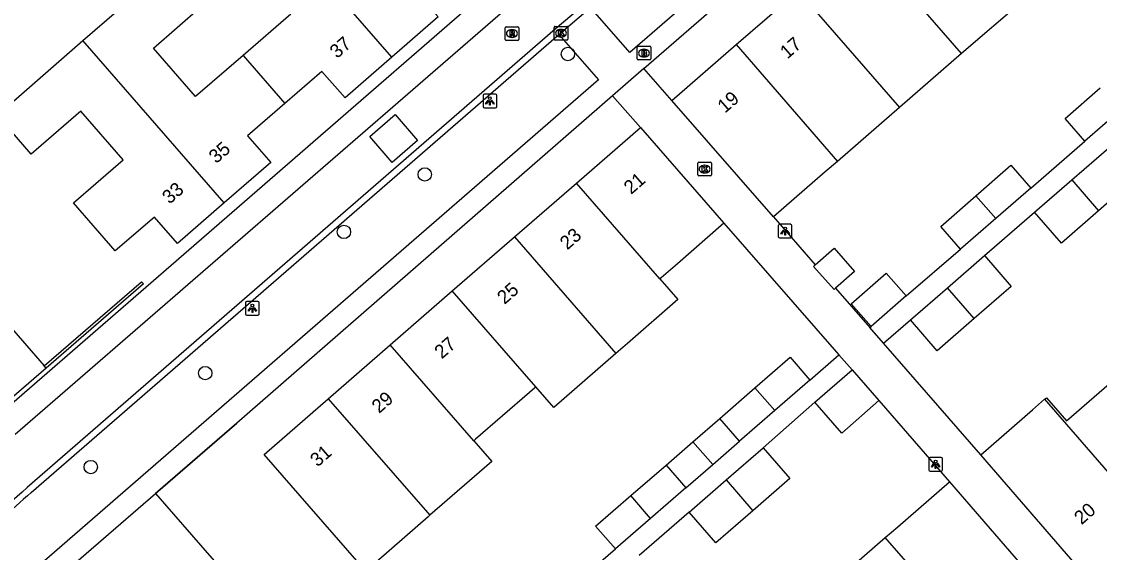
# Model space of a CAD drawing. Extents: x 155888 to 156864, y 383882 to 384671.
# Drawn here: x 156372.4 to 156451, y 384008.7 to 384047.4 of the extents above; entities that cross this region are included whole.
import ezdxf

# ---------------------------------------------------------------- set-up
doc = ezdxf.new("R2010")
doc.units = 0
for name, color, linetype in [('IMGEO_Boom', 7, 'Continuous'), ('IMGEO_Brandkraan', 7, 'Continuous'), ('IMGEO_Kolk', 7, 'Continuous'), ('IMGEO_Lichtpunt', 7, 'Continuous'), ('IMGEO_Muur', 7, 'Continuous'), ('IMGEO_Pand', 7, 'Continuous'), ('IMGEO_Pand_nummerreeks', 7, 'Continuous'), ('IMGEO_Rijbaan_lokaal_gesloten', 7, 'Continuous'), ('IMGEO_Rijbaan_lokaal_open', 7, 'Continuous'), ('IMGEO_Rioolput', 7, 'Continuous'), ('IMGEO_Voetpad_open', 7, 'Continuous')]:
    doc.layers.add(name, color=color, linetype=linetype)

msp = doc.modelspace()

# ---------------------------------------------------------------- linework, layer by layer
at = {"layer": 'IMGEO_Boom'}
for centre in [(156412.249, 384045.068), (156401.81, 384036.276), (156395.915, 384032.083), (156385.798, 384021.771), (156377.447, 384014.916)]:
    msp.add_circle(centre, 0.489, dxfattribs=at)
at = {"layer": 'IMGEO_Brandkraan'}
for p, q in [((156417.303, 384044.707), (156417.303, 384045.559)), ((156417.378, 384045.633), (156418.23, 384045.633)), ((156417.791, 384045.413), (156417.816, 384045.413)), ((156418.304, 384045.559), (156418.304, 384044.707)), ((156418.23, 384044.633), (156417.378, 384044.633)), ((156417.814, 384044.853), (156417.789, 384044.853))]:
    msp.add_line(p, q, dxfattribs=at)
for points in [[(156417.303, 384044.707), (156417.303, 384045.559)], [(156417.378, 384045.633), (156418.23, 384045.633)], [(156417.651, 384045.333), (156417.651, 384044.933), (156417.864, 384044.933)], [(156417.882, 384045.333), (156417.651, 384045.333)], [(156417.83, 384045.252), (156417.776, 384045.252), (156417.776, 384045.176)], [(156417.776, 384045.176), (156417.829, 384045.176)], [(156417.838, 384045.1), (156417.776, 384045.1), (156417.776, 384045.019)], [(156417.776, 384045.019), (156417.838, 384045.019)], [(156418.304, 384045.559), (156418.304, 384044.707)], [(156418.23, 384044.633), (156417.378, 384044.633)]]:
    msp.add_lwpolyline(points, dxfattribs=at)
for centre, radius, start, end in [((156417.38, 384045.557), 0.0765, 91.55205, 178.44795), ((156417.38, 384045.557), 0.0765, 91.55205, 178.44795), ((156417.831, 384045.214), 0.0379, 267.82845, 90.93552), ((156417.839, 384045.059), 0.0404, 269.87594, 90.50774), ((156417.87, 384045.184), 0.251, 268.66757, 293.53466), ((156417.886, 384045.188), 0.145, 59.4692, 91.53667), ((156417.911, 384045.235), 0.0922, 285.51372, 58.15012), ((156417.916, 384045.043), 0.105, 301.31148, 78.98903), ((156418.228, 384045.557), 0.0765, 1.55205, 88.44795), ((156418.228, 384045.557), 0.0765, 1.55205, 88.44795), ((156417.38, 384044.709), 0.0765, 181.55205, 268.44795), ((156417.38, 384044.709), 0.0765, 181.55205, 268.44795), ((156418.228, 384044.709), 0.0765, 271.55205, 358.44795), ((156418.228, 384044.709), 0.0765, 271.55205, 358.44795)]:
    msp.add_arc(centre, radius, start, end, dxfattribs=at)
for centre, major_axis, ratio, start_param, end_param in [((156417.79, 384045.133), (-0.387, 0.002), 0.722429, 4.712389, 7.853982), ((156417.815, 384045.133), (-0.39, 0.002), 0.717154, 1.570796, 4.712389)]:
    msp.add_ellipse(centre, major_axis=major_axis, ratio=ratio, start_param=start_param, end_param=end_param, dxfattribs=at)
at = {"layer": 'IMGEO_Kolk'}
for p, q in [((156411.248, 384046.161), (156411.248, 384047.013)), ((156411.323, 384047.087), (156412.175, 384047.087)), ((156411.736, 384046.867), (156411.761, 384046.867)), ((156412.249, 384047.013), (156412.249, 384046.161)), ((156412.175, 384046.087), (156411.323, 384046.087)), ((156411.759, 384046.307), (156411.734, 384046.307)), ((156421.727, 384036.24), (156421.727, 384037.092)), ((156421.802, 384037.166), (156422.654, 384037.166)), ((156422.728, 384037.092), (156422.728, 384036.24)), ((156422.238, 384036.386), (156422.213, 384036.386)), ((156422.215, 384036.946), (156422.24, 384036.946)), ((156422.654, 384036.166), (156421.802, 384036.166))]:
    msp.add_line(p, q, dxfattribs=at)
for points in [[(156411.248, 384046.161), (156411.248, 384047.013)], [(156411.323, 384047.087), (156412.175, 384047.087)], [(156411.569, 384046.787), (156411.692, 384046.787), (156411.692, 384046.636), (156411.822, 384046.787), (156411.986, 384046.787), (156411.84, 384046.636), (156411.993, 384046.387), (156411.841, 384046.387), (156411.756, 384046.551), (156411.692, 384046.484), (156411.692, 384046.387), (156411.569, 384046.387), (156411.569, 384046.787)], [(156412.249, 384047.013), (156412.249, 384046.161)], [(156412.175, 384046.087), (156411.323, 384046.087)], [(156421.727, 384036.24), (156421.727, 384037.092)], [(156421.802, 384037.166), (156422.654, 384037.166)], [(156422.728, 384037.092), (156422.728, 384036.24)], [(156422.048, 384036.866), (156422.171, 384036.866), (156422.171, 384036.715), (156422.301, 384036.866), (156422.465, 384036.866), (156422.319, 384036.715), (156422.472, 384036.466), (156422.32, 384036.466), (156422.235, 384036.63), (156422.171, 384036.563), (156422.171, 384036.466), (156422.048, 384036.466), (156422.048, 384036.866)], [(156422.654, 384036.166), (156421.802, 384036.166)]]:
    msp.add_lwpolyline(points, dxfattribs=at)
for centre, start, end in [((156411.325, 384047.011), 91.55205, 178.44795), ((156411.325, 384047.011), 91.55205, 178.44795), ((156412.173, 384047.011), 1.55205, 88.44795), ((156412.173, 384047.011), 1.55205, 88.44795), ((156411.325, 384046.163), 181.55205, 268.44795), ((156411.325, 384046.163), 181.55205, 268.44795), ((156412.173, 384046.163), 271.55205, 358.44795), ((156412.173, 384046.163), 271.55205, 358.44795), ((156421.804, 384037.09), 91.55205, 178.44795), ((156421.804, 384037.09), 91.55205, 178.44795), ((156422.652, 384037.09), 1.55205, 88.44795), ((156422.652, 384037.09), 1.55205, 88.44795), ((156421.804, 384036.242), 181.55205, 268.44795), ((156421.804, 384036.242), 181.55205, 268.44795), ((156422.652, 384036.242), 271.55205, 358.44795), ((156422.652, 384036.242), 271.55205, 358.44795)]:
    msp.add_arc(centre, 0.0765, start, end, dxfattribs=at)
for centre, major_axis, ratio, start_param, end_param in [((156411.735, 384046.587), (-0.387, 0.002), 0.722429, 4.712389, 7.853982), ((156411.76, 384046.587), (-0.39, 0.002), 0.717154, 1.570796, 4.712389), ((156422.214, 384036.666), (-0.387, 0.002), 0.722429, 4.712389, 7.853982), ((156422.239, 384036.666), (-0.39, 0.002), 0.717154, 1.570796, 4.712389)]:
    msp.add_ellipse(centre, major_axis=major_axis, ratio=ratio, start_param=start_param, end_param=end_param, dxfattribs=at)
at = {"layer": 'IMGEO_Lichtpunt'}
for p, q in [((156406.066, 384042.039), (156406.066, 384041.232)), ((156406.066, 384042.039), (156406.066, 384041.232)), ((156406.968, 384042.134), (156406.16, 384042.134)), ((156406.968, 384042.134), (156406.16, 384042.134)), ((156407.062, 384041.232), (156407.062, 384042.039)), ((156407.062, 384041.232), (156407.062, 384042.039)), ((156406.16, 384041.138), (156406.968, 384041.138)), ((156406.16, 384041.138), (156406.968, 384041.138)), ((156427.602, 384032.539), (156427.602, 384031.732)), ((156427.602, 384032.539), (156427.602, 384031.732)), ((156428.504, 384032.634), (156427.696, 384032.634)), ((156428.504, 384032.634), (156427.696, 384032.634)), ((156428.598, 384031.732), (156428.598, 384032.539)), ((156428.598, 384031.732), (156428.598, 384032.539)), ((156427.696, 384031.638), (156428.504, 384031.638)), ((156427.696, 384031.638), (156428.504, 384031.638)), ((156388.734, 384026.909), (156388.734, 384026.102)), ((156388.734, 384026.909), (156388.734, 384026.102)), ((156389.636, 384027.004), (156388.828, 384027.004)), ((156389.636, 384027.004), (156388.828, 384027.004)), ((156389.73, 384026.102), (156389.73, 384026.909)), ((156389.73, 384026.102), (156389.73, 384026.909)), ((156388.828, 384026.008), (156389.636, 384026.008)), ((156388.828, 384026.008), (156389.636, 384026.008)), ((156438.58, 384015.526), (156438.58, 384014.719)), ((156438.58, 384015.526), (156438.58, 384014.719)), ((156439.482, 384015.621), (156438.674, 384015.621)), ((156439.482, 384015.621), (156438.674, 384015.621)), ((156439.576, 384014.719), (156439.576, 384015.526)), ((156439.576, 384014.719), (156439.576, 384015.526)), ((156438.674, 384014.625), (156439.482, 384014.625)), ((156438.674, 384014.625), (156439.482, 384014.625))]:
    msp.add_line(p, q, dxfattribs=at)
for points in [[(156406.44, 384041.703), (156406.479, 384041.675), (156406.291, 384041.413), (156406.253, 384041.44), (156406.44, 384041.703)], [(156406.542, 384041.655), (156406.589, 384041.655), (156406.589, 384041.333), (156406.542, 384041.333), (156406.542, 384041.655)], [(156406.652, 384041.675), (156406.69, 384041.702), (156406.877, 384041.44), (156406.838, 384041.412), (156406.652, 384041.675)], [(156427.976, 384032.203), (156428.015, 384032.175), (156427.827, 384031.913), (156427.789, 384031.94), (156427.976, 384032.203)], [(156428.078, 384032.155), (156428.125, 384032.155), (156428.125, 384031.833), (156428.078, 384031.833), (156428.078, 384032.155)], [(156428.188, 384032.175), (156428.226, 384032.202), (156428.413, 384031.94), (156428.374, 384031.912), (156428.188, 384032.175)], [(156389.108, 384026.573), (156389.147, 384026.545), (156388.959, 384026.283), (156388.921, 384026.31), (156389.108, 384026.573)], [(156389.21, 384026.525), (156389.257, 384026.525), (156389.257, 384026.203), (156389.21, 384026.203), (156389.21, 384026.525)], [(156389.32, 384026.545), (156389.358, 384026.572), (156389.545, 384026.31), (156389.506, 384026.282), (156389.32, 384026.545)], [(156438.954, 384015.19), (156438.993, 384015.162), (156438.805, 384014.9), (156438.767, 384014.927), (156438.954, 384015.19)], [(156439.056, 384015.142), (156439.103, 384015.142), (156439.103, 384014.82), (156439.056, 384014.82), (156439.056, 384015.142)], [(156439.166, 384015.162), (156439.204, 384015.189), (156439.391, 384014.927), (156439.352, 384014.899), (156439.166, 384015.162)]]:
    msp.add_lwpolyline(points, dxfattribs=at)
for centre in [(156406.565, 384041.837), (156428.101, 384032.337), (156389.233, 384026.707), (156439.079, 384015.324)]:
    msp.add_circle(centre, 0.0994, dxfattribs=at)
for centre, start, end in [((156406.16, 384042.039), 90, 180), ((156406.16, 384042.039), 90, 180), ((156406.968, 384042.039), 0, 90), ((156406.968, 384042.039), 0, 90), ((156406.16, 384041.232), 180, 270), ((156406.16, 384041.232), 180, 270), ((156406.968, 384041.232), 270, 0), ((156406.968, 384041.232), 270, 360), ((156427.696, 384032.539), 90, 180), ((156427.696, 384032.539), 90, 180), ((156428.504, 384032.539), 0, 90), ((156428.504, 384032.539), 0, 90), ((156427.696, 384031.732), 180, 270), ((156427.696, 384031.732), 180, 270), ((156428.504, 384031.732), 270, 0), ((156428.504, 384031.732), 270, 360), ((156388.828, 384026.909), 90, 180), ((156388.828, 384026.909), 90, 180), ((156389.636, 384026.909), 0, 90), ((156389.636, 384026.909), 0, 90), ((156388.828, 384026.102), 180, 270), ((156388.828, 384026.102), 180, 270), ((156389.636, 384026.102), 270, 0), ((156389.636, 384026.102), 270, 360), ((156438.674, 384015.526), 90, 180), ((156438.674, 384015.526), 90, 180), ((156439.482, 384015.526), 0, 90), ((156439.482, 384015.526), 0, 90), ((156438.674, 384014.719), 180, 270), ((156438.674, 384014.719), 180, 270), ((156439.482, 384014.719), 270, 0), ((156439.482, 384014.719), 270, 360)]:
    msp.add_arc(centre, 0.0946, start, end, dxfattribs=at)
at = {"layer": 'IMGEO_Muur'}
for points in [[(156374.058, 384022.295), (156381.152, 384028.442), (156381.283, 384028.291), (156374.189, 384022.144)], [(156382.174, 384012.981), (156388.106, 384018.114)]]:
    msp.add_lwpolyline(points, dxfattribs=at)
at = {"layer": 'IMGEO_Pand'}
for points in [[(156399.411, 384044.829), (156389.102, 384056.682)], [(156440.967, 384045.095), (156439.658, 384046.606), (156433.577, 384053.623)], [(156403.953, 384052.169), (156401.107, 384049.7), (156402.793, 384047.77), (156399.411, 384044.829)], [(156376.879, 384046.055), (156382.991, 384051.369)], [(156385.479, 384048.509), (156388.958, 384051.527), (156392.034, 384047.982), (156388.56, 384044.968)], [(156424.521, 384045.756), (156429.049, 384049.689)], [(156429.049, 384049.689), (156435.128, 384042.673), (156436.437, 384041.162)], [(156445.504, 384049.033), (156440.967, 384045.095)], [(156388.56, 384044.968), (156385.094, 384041.961), (156382.018, 384045.506), (156385.479, 384048.509)], [(156387.188, 384034.199), (156383.771, 384031.228), (156382.093, 384033.169), (156379.238, 384030.7), (156376.188, 384034.208), (156379.802, 384037.349), (156376.72, 384040.895), (156373.109, 384037.757), (156370.621, 384040.614), (156376.879, 384046.055)], [(156387.188, 384034.199), (156376.879, 384046.055)], [(156419.831, 384041.682), (156424.521, 384045.756)], [(156424.521, 384045.756), (156431.908, 384037.23)], [(156388.56, 384044.968), (156391.614, 384041.457)], [(156440.967, 384045.095), (156436.437, 384041.162)], [(156399.411, 384044.829), (156395.995, 384041.858), (156394.31, 384043.798), (156391.614, 384041.457)], [(156449.964, 384038.713), (156448.523, 384040.371), (156451.089, 384042.6)], [(156391.614, 384041.457), (156388.882, 384039.085), (156390.578, 384037.147), (156387.188, 384034.199)], [(156427.241, 384033.179), (156419.831, 384041.682)], [(156436.437, 384041.162), (156431.908, 384037.23)], [(156452.529, 384040.942), (156449.964, 384038.713)], [(156412.874, 384035.649), (156417.543, 384039.709)], [(156417.543, 384039.709), (156423.638, 384032.71)], [(156449.006, 384035.881), (156451.707, 384038.228)], [(156451.707, 384038.228), (156453.668, 384035.971), (156450.967, 384033.625)], [(156431.908, 384037.23), (156431.017, 384036.457), (156427.241, 384033.179)], [(156442.019, 384034.719), (156444.576, 384036.941), (156446.017, 384035.283)], [(156408.347, 384031.713), (156412.874, 384035.649)], [(156418.97, 384028.649), (156412.874, 384035.649)], [(156446.288, 384033.52), (156449.006, 384035.881)], [(156449.006, 384035.881), (156450.967, 384033.625)], [(156440.892, 384030.829), (156439.451, 384032.487), (156442.019, 384034.719)], [(156442.019, 384034.719), (156443.458, 384033.059)], [(156446.017, 384035.283), (156443.458, 384033.059)], [(156450.967, 384033.625), (156448.249, 384031.263), (156446.288, 384033.52)], [(156423.638, 384032.71), (156420.241, 384029.754), (156419.06, 384028.727), (156418.97, 384028.649)], [(156443.458, 384033.059), (156440.892, 384030.829)], [(156403.822, 384027.778), (156408.347, 384031.713)], [(156408.347, 384031.713), (156415.759, 384023.203)], [(156430.298, 384029.666), (156431.679, 384030.883), (156433.17, 384029.191), (156431.779, 384027.965)], [(156439.942, 384028.005), (156442.644, 384030.353)], [(156442.644, 384030.353), (156444.599, 384028.103), (156441.899, 384025.757)], [(156430.298, 384029.666), (156430.18, 384029.562), (156431.671, 384027.87), (156431.779, 384027.965)], [(156418.97, 384028.649), (156420.284, 384027.141), (156416.601, 384023.936), (156415.759, 384023.203)], [(156434.364, 384025.168), (156432.912, 384026.824), (156435.467, 384029.065), (156436.918, 384027.412)], [(156399.295, 384023.842), (156403.822, 384027.778)], [(156409.922, 384020.774), (156403.822, 384027.778)], [(156437.233, 384025.651), (156439.942, 384028.005)], [(156441.899, 384025.757), (156439.942, 384028.005)], [(156369.924, 384027.051), (156374.058, 384022.295)], [(156436.918, 384027.412), (156434.364, 384025.168)], [(156441.899, 384025.757), (156439.188, 384023.401), (156437.233, 384025.651)], [(156394.77, 384019.907), (156399.295, 384023.842)], [(156405.396, 384016.837), (156399.295, 384023.842)], [(156415.759, 384023.203), (156411.235, 384019.266), (156409.922, 384020.774)], [(156425.898, 384020.695), (156428.466, 384022.926), (156429.908, 384021.266)], [(156374.189, 384022.144), (156365.338, 384014.487), (156361.085, 384019.381)], [(156374.189, 384022.144), (156374.058, 384022.295)], [(156447.03, 384019.86), (156447.155, 384019.968), (156448.618, 384018.285), (156453.023, 384022.116)], [(156430.265, 384019.648), (156432.98, 384022.008)], [(156432.98, 384022.008), (156434.944, 384019.77)], [(156409.922, 384020.774), (156409.821, 384020.686), (156409.455, 384020.367), (156405.521, 384016.945), (156405.396, 384016.837)], [(156423.334, 384018.468), (156425.898, 384020.695)], [(156427.342, 384019.037), (156425.898, 384020.695)], [(156429.908, 384021.266), (156427.342, 384019.037)], [(156402.186, 384011.391), (156402.052, 384011.275), (156397.501, 384007.316), (156396.19, 384008.823), (156393.37, 384012.064), (156390.088, 384015.836), (156394.77, 384019.907)], [(156394.77, 384019.907), (156402.186, 384011.391)], [(156434.944, 384019.77), (156432.24, 384017.398), (156430.265, 384019.648)], [(156442.364, 384015.801), (156446.137, 384019.082), (156447.03, 384019.86)], [(156447.03, 384019.86), (156454.4, 384011.39)], [(156427.342, 384019.037), (156424.776, 384016.808)], [(156421.372, 384016.764), (156423.334, 384018.468)], [(156424.776, 384016.808), (156423.334, 384018.468)], [(156405.396, 384016.837), (156406.71, 384015.328), (156402.186, 384011.391)], [(156419.41, 384015.059), (156421.372, 384016.764)], [(156421.372, 384016.764), (156422.814, 384015.103)], [(156422.814, 384015.103), (156424.776, 384016.808)], [(156423.788, 384013.972), (156426.497, 384016.326)], [(156426.497, 384016.326), (156428.453, 384014.075), (156425.747, 384011.723)], [(156449.718, 384007.318), (156442.364, 384015.801)], [(156416.842, 384012.828), (156419.41, 384015.059)], [(156419.41, 384015.059), (156420.852, 384013.399)], [(156420.852, 384013.399), (156422.814, 384015.103)], [(156421.088, 384011.626), (156423.788, 384013.972)], [(156423.788, 384013.972), (156425.747, 384011.723)], [(156435.4, 384009.769), (156436.309, 384010.559), (156440.083, 384013.839)], [(156440.083, 384013.839), (156447.442, 384005.351)], [(156373.325, 384005.318), (156382.174, 384012.981)], [(156382.174, 384012.981), (156385.457, 384009.21), (156386.455, 384008.063)], [(156415.72, 384008.941), (156414.278, 384010.601), (156416.842, 384012.828)], [(156418.286, 384011.17), (156416.842, 384012.828)], [(156420.852, 384013.399), (156418.286, 384011.17)], [(156418.286, 384011.17), (156415.72, 384008.941)], [(156425.747, 384011.723), (156423.044, 384009.375), (156421.088, 384011.626)], [(156430.874, 384005.835), (156435.4, 384009.769)], [(156442.777, 384001.297), (156435.4, 384009.769)]]:
    msp.add_lwpolyline(points, dxfattribs=at)
at = {"layer": 'IMGEO_Rijbaan_lokaal_gesloten'}
for points in [[(156452.602, 384095.338), (156458.873, 384088.104), (156458.618, 384087.909), (156413.606, 384048.808), (156411.334, 384046.878), (156372.8, 384013.411)], [(156371.934, 384017.308), (156444.013, 384079.846), (156448.166, 384083.918)]]:
    msp.add_lwpolyline(points, dxfattribs=at)
msp.add_arc((156405.097, 383975.859), 49.531, 130.69738, 139.68873, dxfattribs=at)
at = {"layer": 'IMGEO_Rijbaan_lokaal_open'}
for points in [[(156411.601, 384046.501), (156413.906, 384048.462)], [(156373.103, 384013.064), (156411.601, 384046.501)], [(156397.799, 384039.045), (156399.644, 384040.642), (156401.279, 384038.753), (156399.434, 384037.156), (156397.799, 384039.045)]]:
    msp.add_lwpolyline(points, dxfattribs=at)
msp.add_arc((156410.981, 383969.547), 57.693, 131.03669, 136.98826, dxfattribs=at)
at = {"layer": 'IMGEO_Rioolput'}
for p, q in [((156407.671, 384046.135), (156407.671, 384046.987)), ((156407.746, 384047.061), (156408.598, 384047.061)), ((156408.159, 384046.841), (156408.184, 384046.841)), ((156408.672, 384046.987), (156408.672, 384046.135)), ((156408.598, 384046.061), (156407.746, 384046.061)), ((156408.182, 384046.281), (156408.157, 384046.281))]:
    msp.add_line(p, q, dxfattribs=at)
for points in [[(156407.671, 384046.135), (156407.671, 384046.987)], [(156407.746, 384047.061), (156408.598, 384047.061)], [(156408.26, 384046.759), (156408.008, 384046.761), (156408.008, 384046.361)], [(156408.008, 384046.361), (156408.132, 384046.361), (156408.132, 384046.523), (156408.143, 384046.523)], [(156408.186, 384046.68), (156408.132, 384046.68), (156408.132, 384046.599)], [(156408.132, 384046.599), (156408.184, 384046.599)], [(156408.19, 384046.494), (156408.261, 384046.361), (156408.401, 384046.361), (156408.336, 384046.487)], [(156408.672, 384046.987), (156408.672, 384046.135)], [(156408.598, 384046.061), (156407.746, 384046.061)]]:
    msp.add_lwpolyline(points, dxfattribs=at)
for centre, radius, start, end in [((156407.748, 384046.985), 0.0765, 91.55205, 178.44795), ((156407.748, 384046.985), 0.0765, 91.55205, 178.44795), ((156408.142, 384046.47), 0.0533, 26.02933, 88.69889), ((156408.168, 384046.788), 0.19, 274.7715, 282.96867), ((156408.192, 384046.584), 0.0964, 77.00612, 93.18647), ((156408.206, 384046.641), 0.0378, 276.66336, 79.67722), ((156408.259, 384046.649), 0.109, 350.36119, 89.41601), ((156408.257, 384046.649), 0.112, 277.58423, 350.98172), ((156408.241, 384046.434), 0.108, 29.51342, 73.79051), ((156408.596, 384046.985), 0.0765, 1.55205, 88.44795), ((156408.596, 384046.985), 0.0765, 1.55205, 88.44795), ((156407.748, 384046.137), 0.0765, 181.55205, 268.44795), ((156407.748, 384046.137), 0.0765, 181.55205, 268.44795), ((156408.596, 384046.137), 0.0765, 271.55205, 358.44795), ((156408.596, 384046.137), 0.0765, 271.55205, 358.44795)]:
    msp.add_arc(centre, radius, start, end, dxfattribs=at)
for centre, major_axis, ratio, start_param, end_param in [((156408.158, 384046.561), (-0.387, 0.002), 0.722429, 4.712389, 7.853982), ((156408.183, 384046.561), (-0.39, 0.002), 0.717154, 1.570796, 4.712389)]:
    msp.add_ellipse(centre, major_axis=major_axis, ratio=ratio, start_param=start_param, end_param=end_param, dxfattribs=at)
at = {"layer": 'IMGEO_Voetpad_open'}
for points in [[(156462.406, 384084.734), (156416.764, 384045.168), (156413.906, 384048.462)], [(156417.787, 384044.012), (156463.383, 384083.579)], [(156360.938, 384011.241), (156362.61, 384011.694), (156406.195, 384049.568)], [(156411.601, 384046.501), (156414.489, 384043.181), (156368.129, 384002.924)], [(156417.787, 384044.012), (156415.505, 384042.009)], [(156419.831, 384041.682), (156417.787, 384044.012)], [(156415.505, 384042.009), (156388.106, 384018.114), (156382.174, 384012.981)], [(156415.505, 384042.009), (156417.543, 384039.709)], [(156446.017, 384035.283), (156449.964, 384038.713)], [(156427.241, 384033.179), (156430.298, 384029.666)], [(156442.644, 384030.353), (156446.288, 384033.52)], [(156423.638, 384032.71), (156432.019, 384023.109)], [(156436.918, 384027.412), (156440.892, 384030.829)], [(156431.779, 384027.965), (156434.278, 384025.093)], [(156435.275, 384023.947), (156437.233, 384025.651)], [(156434.278, 384025.093), (156434.364, 384025.168)], [(156435.275, 384023.947), (156434.278, 384025.093)], [(156442.364, 384015.801), (156435.275, 384023.947)], [(156429.908, 384021.266), (156432.019, 384023.109)], [(156432.019, 384023.109), (156432.98, 384022.008)], [(156434.944, 384019.77), (156440.083, 384013.839)], [(156430.265, 384019.648), (156426.497, 384016.326)], [(156421.088, 384011.626), (156417.445, 384008.459)], [(156411.795, 384005.532), (156415.72, 384008.941)]]:
    msp.add_lwpolyline(points, dxfattribs=at)

# ---------------------------------------------------------------- texts
at = {"layer": 'IMGEO_Pand_nummerreeks'}
for s, rotation, p in [('37', 41.01243, (156395.416, 384044.695)), ('17', 40.97794, (156428.264, 384044.662)), ('19', 40.98056, (156423.705, 384040.703)), ('35', 41.00846, (156386.598, 384037.027)), ('21', 41.00659, (156416.869, 384034.777)), ('33', 41.00846, (156383.195, 384034.067)), ('23', 41.00659, (156412.207, 384030.724)), ('25', 41.00659, (156407.631, 384026.746)), ('27', 41.00659, (156403.055, 384022.767)), ('29', 41.00659, (156398.48, 384018.788)), ('31', 41.008, (156393.99, 384014.882)), ('20', 41.01232, (156449.721, 384010.66))]:
    msp.add_text(s, height=1, rotation=rotation, dxfattribs=at).set_placement(p)

doc.saveas('drawing.dxf')
